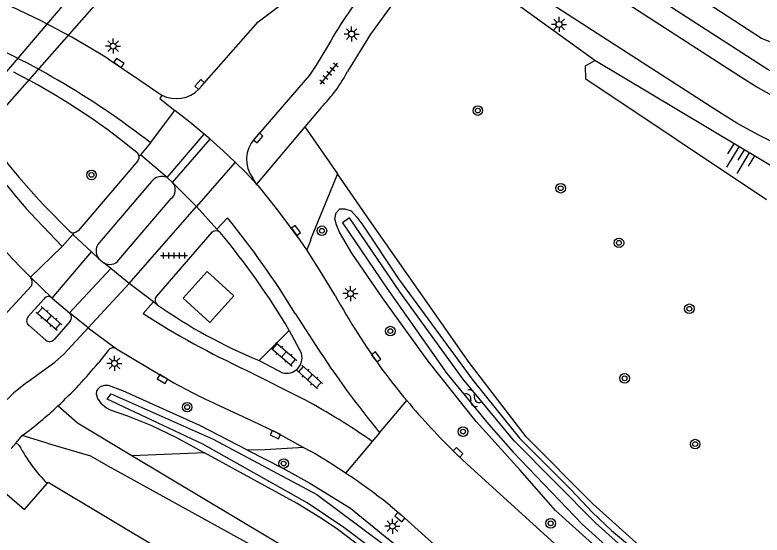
# Model space of a CAD drawing. Extents: x 128000 to 131008, y 398996 to 402500.
# Drawn here: x 129030.4 to 129092.7, y 399749.8 to 399793.1 of the extents above; entities that cross this region are included whole.
import ezdxf

# ---------------------------------------------------------------- set-up
doc = ezdxf.new("R2010")
doc.units = 0
for name, color, linetype in [('gg-afsc-muur', 7, 'Continuous'), ('gg-bbg-hoofdgebouw', 7, 'Continuous'), ('gg-knt-BGT kruinlijn', 7, 'Continuous'), ('gg-knt-bovenkant onderkant talud', 7, 'Continuous'), ('gg-knt-verharding', 7, 'Continuous'), ('gg-knt-verharding nz', 7, 'Continuous'), ('gg-kntw-bovenkant insteek waterloop', 7, 'Continuous'), ('gg-kntw-waterlijn', 7, 'Continuous'), ('gg-kwrk-duiker nz vlak', 7, 'Continuous'), ('gt-grn-groengrens', 7, 'Continuous'), ('gt-grn-groengrens NZ', 7, 'Continuous'), ('gt-grn-weggrens', 7, 'Continuous'), ('gt-symb-boom', 7, 'Continuous'), ('gt-symb-klinker verharding', 7, 'Continuous'), ('gt-symb-kolk', 7, 'Continuous'), ('gt-symb-lichtmast', 7, 'Continuous'), ('gt-symb-talud symbool', 7, 'Continuous'), ('gt-symb-tegel verharding', 7, 'Continuous'), ('gt-symb-watersymbool', 7, 'Continuous')]:
    doc.layers.add(name, color=color, linetype=linetype)

# ---------------------------------------------------------------- blocks, each defined once
blk = doc.blocks.new('gt0-BOOM')
at = {"layer": 'gt-symb-boom'}
for radius in [0.4, 0.2]:
    blk.add_circle((0, 0), radius, dxfattribs=at)
blk = doc.blocks.new('gt0-KOLK')
at = {"layer": 'gt-symb-kolk'}
blk.add_lwpolyline([(0, 0), (0.375, 0), (0.375, 0.4), (-0.375, 0.4), (-0.375, 0), (0, 0)], dxfattribs=at)
blk = doc.blocks.new('gt0-WA')
at = {"layer": 'gt-symb-watersymbool'}
for centre, start, end in [((-0.323, 0.022), 28.07249, 151.92751), ((0.427, 0.422), 208.07248, 331.92751), ((-0.323, -0.428), 28.07249, 151.92751), ((0.427, -0.028), 208.07248, 331.92751)]:
    blk.add_arc(centre, 0.425, start, end, dxfattribs=at)
blk = doc.blocks.new('gt0-KL1')
at = {"layer": 'gt-symb-klinker verharding'}
for p, q in [((-1.15, 0.3), (1.15, 0.3)), ((-1, -0.3), (-1, 0.3)), ((-0.5, 0.3), (-0.5, 0.45)), ((0, -0.3), (0, 0.3)), ((0.5, 0.3), (0.5, 0.45)), ((1, -0.3), (1, 0.3)), ((-1.15, -0.3), (1.15, -0.3)), ((-0.5, -0.45), (-0.5, -0.3)), ((0.5, -0.45), (0.5, -0.3))]:
    blk.add_line(p, q, dxfattribs=at)
blk = doc.blocks.new('gt0-LMAST')
at = {"layer": 'gt-symb-lichtmast'}
for p, q in [((-0.182, 0.173), (-0.447, 0.438)), ((-0.005, 0.246), (-0.005, 0.621)), ((0.172, 0.173), (0.437, 0.438)), ((-0.255, -0.004), (-0.63, -0.004)), ((-0.182, -0.181), (-0.447, -0.446)), ((-0.005, -0.254), (-0.005, -0.629)), ((0.437, -0.446), (0.172, -0.181)), ((0.245, -0.004), (0.62, -0.004))]:
    blk.add_line(p, q, dxfattribs=at)
blk.add_circle((-0.005, -0.004), 0.25, dxfattribs=at)
blk = doc.blocks.new('gt0-TEG1')
at = {"layer": 'gt-symb-tegel verharding'}
for p, q in [((-1.125, 0), (1.125, 0)), ((-0.9, -0.25), (-0.9, 0.25)), ((-0.45, -0.25), (-0.45, 0.25)), ((0, -0.25), (0, 0.25)), ((0.45, -0.25), (0.45, 0.25)), ((0.9, -0.25), (0.9, 0.25))]:
    blk.add_line(p, q, dxfattribs=at)
blk = doc.blocks.new('gt0-TALUD_1')
at = {"layer": 'gt-symb-talud symbool'}
for p, q in [((-1, -1), (-1, 0)), ((-0.5, -2), (-0.5, 0)), ((0.5, -2), (0.5, 0)), ((1, -1), (1, 0)), ((0, -1), (0, 0))]:
    blk.add_line(p, q, dxfattribs=at)

msp = doc.modelspace()

# ---------------------------------------------------------------- linework, layer by layer
at = {"layer": 'gg-afsc-muur'}
msp.add_arc((129043.571, 399764.192), 14.611, 208.54045, 223.90889, dxfattribs=at)
at = {"layer": 'gg-bbg-hoofdgebouw'}
for p, q in [((129033.045, 399754.059), (129033.15, 399754.18)), ((129033.15, 399754.18), (129045.074, 399747.037))]:
    msp.add_line(p, q, dxfattribs=at)
msp.add_lwpolyline([(129029.54, 399753.3), (129031.16, 399751.89), (129033.045, 399754.059)], dxfattribs=at)
at = {"layer": 'gg-knt-BGT kruinlijn'}
for points in [[(129105.281, 399786.252), (129092.631, 399791.16), (129074.981, 399802.66), (129074.341, 399804.36)], [(129103.471, 399776.91), (129095.241, 399779.46), (129078.741, 399789.33)]]:
    msp.add_lwpolyline(points, dxfattribs=at)
at = {"layer": 'gg-knt-bovenkant onderkant talud'}
msp.add_line((129093.06, 399777.713), (129077.994, 399787.784), dxfattribs=at)
msp.add_lwpolyline([(129077.994, 399787.784), (129077.967, 399788.877), (129078.741, 399789.33)], dxfattribs=at)
at = {"layer": 'gg-knt-verharding'}
for p, q in [((129050.656, 399792.556), (129054.392, 399795.381)), ((129055.922, 399785.42), (129054.549, 399783.793)), ((129054.549, 399783.793), (129050.528, 399779.028)), ((129041.682, 399782.452), (129040.839, 399781.452)), ((129040.839, 399781.452), (129040.715, 399781.334)), ((129041.764, 399779.228), (129037.395, 399774.131)), ((129043.505, 399779.164), (129043.078, 399779.567)), ((129050.528, 399779.028), (129050.202, 399779.518)), ((129050.528, 399779.028), (129050.671, 399778.863)), ((129039.047, 399772.707), (129043.399, 399777.808)), ((129034.918, 399775.096), (129032.812, 399777.234)), ((129039.907, 399770.723), (129045.501, 399777.156)), ((129045.501, 399777.156), (129047.21, 399775.26)), ((129031.629, 399776.625), (129034.314, 399773.821)), ((129047.21, 399775.26), (129048.09, 399776.207)), ((129034.314, 399773.821), (129035.208, 399774.823)), ((129035.208, 399774.823), (129035.302, 399774.949)), ((129046.793, 399775.016), (129042.165, 399769.682)), ((129047.21, 399775.26), (129047.474, 399774.991)), ((129047.494, 399774.971), (129047.474, 399774.991)), ((129037.38, 399772.776), (129037.783, 399772.462)), ((129033.482, 399769.52), (129031.655, 399771.27)), ((129031.743, 399770.542), (129029.076, 399767.685)), ((129041.929, 399769.209), (129039.907, 399770.723)), ((129031.471, 399767.967), (129032.806, 399769.463)), ((129033.482, 399769.52), (129034.921, 399768.289)), ((129041.929, 399769.209), (129041.076, 399768.221)), ((129042.24, 399768.96), (129041.929, 399769.209)), ((129036.479, 399767.032), (129034.921, 399768.289)), ((129053.731, 399768.244), (129055.472, 399765.553)), ((129032.954, 399766.02), (129031.525, 399767.254)), ((129034.972, 399767.603), (129033.659, 399766.08)), ((129036.479, 399767.032), (129038.834, 399765.298)), ((129053.242, 399766.827), (129050.738, 399764.312)), ((129053.242, 399766.827), (129054.271, 399764.885)), ((129038.157, 399765.155), (129037.329, 399764.126)), ((129038.834, 399765.298), (129042.773, 399762.94)), ((129050.738, 399764.312), (129052.684, 399763.291)), ((129049.664, 399763.51), (129054.534, 399761.05)), ((129030.463, 399757.447), (129030.982, 399758.046)), ((129060.788, 399758.293), (129060.174, 399757.563)), ((129030.05, 399756.97), (129030.463, 399757.447)), ((129030.736, 399757.211), (129030.463, 399757.447)), ((129054.451, 399757.06), (129055.028, 399756.745))]:
    msp.add_line(p, q, dxfattribs=at)
for points in [[(129112.121, 399783.396), (129108.526, 399783.657), (129104.951, 399784.112), (129103.165, 399784.455), (129101.409, 399784.928), (129099.685, 399785.503), (129097.988, 399786.154), (129096.324, 399786.885), (129094.701, 399787.702), (129093.122, 399788.601), (129072.065, 399802.193)], [(129071.914, 399800.241), (129090.738, 399788.074), (129092.331, 399787.074), (129093.972, 399786.154), (129095.656, 399785.318), (129097.381, 399784.568), (129099.139, 399783.898), (129100.924, 399783.303), (129102.741, 399782.813), (129104.589, 399782.456)], [(129066.841, 399799.314), (129063.839, 399796.328), (129061.654, 399793.772), (129060.028, 399791.524), (129058.113, 399788.41)], [(129103.787, 399779.038), (129101.794, 399779.439), (129099.839, 399779.996), (129097.92, 399780.664), (129096.027, 399781.403), (129094.168, 399782.221), (129092.35, 399783.125), (129090.577, 399784.115), (129088.853, 399785.188), (129071.898, 399796.141)], [(129045.718, 399786.937), (129045.933, 399787.191), (129050.656, 399792.556)], [(129056.516, 399790.632), (129055.506, 399788.943), (129054.931, 399788.117)], [(129038.152, 399789.459), (129040.701, 399787.75), (129042.199, 399786.706), (129042.616, 399786.448)], [(129054.931, 399788.117), (129050.509, 399782.999), (129050.354, 399782.801)], [(129040.532, 399781.658), (129040.655, 399781.514), (129040.715, 399781.334)], [(129040.715, 399781.334), (129040.701, 399781.142), (129040.614, 399780.971), (129035.643, 399775.12), (129035.49, 399775), (129035.302, 399774.949)], [(129054.705, 399773.529), (129054.151, 399774.353), (129052.302, 399776.86), (129050.671, 399778.863)], [(129057.069, 399769.728), (129055.915, 399771.646), (129054.705, 399773.529)], [(129031.394, 399762.511), (129033.704, 399764.173), (129034.45, 399764.837), (129036.479, 399767.032)], [(129031.394, 399762.511), (129030.25, 399761.59), (129029.17, 399760.52), (129023.793, 399754.321)], [(129047.466, 399760.532), (129050.153, 399759.275), (129052.179, 399758.301), (129054.451, 399757.06)], [(129033.06, 399757.429), (129036.672, 399756.356), (129038.105, 399755.521), (129050.768, 399748.55)], [(129176.158, 399662.247), (129165.829, 399669.151), (129159.989, 399673.585), (129152.105, 399679.995), (129142.407, 399688.564), (129084.831, 399740.454), (129068.081, 399755.661), (129067.192, 399756.51)], [(129061.67, 399752.214), (129062.611, 399751.413), (129074.324, 399740.89), (129095.649, 399721.843), (129118.317, 399701.411), (129135.941, 399685.271)]]:
    msp.add_lwpolyline(points, dxfattribs=at)
for centre, radius, start, end in [((129086.961, 399773.556), 34.907, 140.35833, 150.71268), ((129000.174, 399728.883), 71.497, 57.91489, 66.99432), ((128999.691, 399728.796), 68.134, 51.95343, 67.65335), ((129095.139, 399832.511), 84.598, 210.64724, 221.34608), ((129046.884, 399794.34), 12.698, 315.37432, 332.15955), ((129004.282, 399737.257), 57.32, 50.77077, 63.03279), ((129043.835, 399788.797), 2.647, 242.57064, 315.34616), ((129077.243, 399819.119), 61.062, 213.72865, 223.31022), ((129052.293, 399781.066), 2.602, 138.17665, 216.52164), ((129042.629, 399778.592), 1.074, 65.26949, 143.66319), ((129042.808, 399778.536), 0.938, 309.0465, 42.01393), ((128994.371, 399732.173), 69.461, 31.28573, 39.34189), ((129095.789, 399835.145), 90.516, 221.2419, 224.88395), ((129035.268, 399775.436), 0.488, 224.14089, 273.96416), ((129047.12, 399774.624), 0.51, 45.96103, 129.83412), ((129000.402, 399735.633), 61.361, 30.55526, 39.87329), ((129038.179, 399773.445), 1.042, 138.78622, 219.94529), ((129038.282, 399773.269), 0.949, 238.2552, 323.68393), ((129031.147, 399770.839), 0.666, 333.48822, 40.29662), ((129042.563, 399769.358), 0.513, 140.86858, 230.99244), ((129113.143, 399801.169), 64.287, 209.27912, 215.88168), ((129033.17, 399769.178), 0.463, 47.65423, 141.98527), ((129066.832, 399803.829), 42.669, 234.80613, 247.84076), ((129031.84, 399767.636), 0.496, 138.16791, 230.4943), ((129034.605, 399767.921), 0.485, 319.12211, 49.38144), ((129078.813, 399826.831), 69.708, 237.22387, 245.28165), ((129033.277, 399766.4), 0.499, 229.65814, 320.07089), ((129038.572, 399764.865), 0.506, 58.80225, 145.05183), ((129124.266, 399810.35), 82.093, 213.07112, 219.3544), ((129053.02, 399764.544), 1.297, 255.00619, 15.24597), ((129009.682, 399786.636), 35.652, 312.91704, 320.84707), ((129109.025, 399799.529), 59.999, 216.91772, 219.97734), ((129067.364, 399805.089), 48.798, 239.73929, 245.93557), ((129023.214, 399704.087), 65.006, 55.34956, 61.19655), ((129109.296, 399799.699), 60.317, 219.93637, 225.72894), ((129009.732, 399786.571), 35.57, 306.68477, 312.93016), ((129026.433, 399707.667), 56.801, 56.29717, 59.77315), ((129026.511, 399707.819), 56.631, 51.62216, 56.2773)]:
    msp.add_arc(centre, radius, start, end, dxfattribs=at)
at = {"layer": 'gg-knt-verharding nz'}
for p, q in [((129041.682, 399782.452), (129043.704, 399785.153)), ((129043.078, 399779.567), (129046.157, 399783.198)), ((129043.505, 399779.164), (129046.647, 399782.777)), ((129046.647, 399782.777), (129046.157, 399783.198)), ((129043.078, 399779.567), (129040.839, 399781.452)), ((129048.745, 399780.848), (129045.501, 399777.156)), ((129045.501, 399777.156), (129043.505, 399779.164)), ((129036.749, 399773.37), (129035.208, 399774.823)), ((129034.314, 399773.821), (129031.655, 399771.27)), ((129033.482, 399769.52), (129036.749, 399773.37)), ((129036.749, 399773.37), (129037.38, 399772.776)), ((129038.37, 399771.982), (129037.783, 399772.462)), ((129038.37, 399771.982), (129034.921, 399768.289)), ((129039.907, 399770.723), (129038.37, 399771.982)), ((129036.479, 399767.032), (129039.907, 399770.723))]:
    msp.add_line(p, q, dxfattribs=at)
for points in [[(129042.616, 399786.448), (129042.451, 399786.148), (129043.704, 399785.153)], [(129046.157, 399783.198), (129044.945, 399784.194), (129043.704, 399785.153)], [(129048.745, 399780.848), (129047.71, 399781.827), (129046.647, 399782.777)], [(129050.528, 399779.028), (129049.648, 399779.949), (129048.745, 399780.848)]]:
    msp.add_lwpolyline(points, dxfattribs=at)
at = {"layer": 'gg-kntw-bovenkant insteek waterloop'}
for points in [[(129061.033, 399769.533), (129058.47, 399773.254), (129057.437, 399775.011), (129057.181, 399775.635), (129057.062, 399776.136), (129057.157, 399776.637), (129057.455, 399776.959), (129057.897, 399776.972), (129058.403, 399776.801), (129058.899, 399776.256), (129059.391, 399775.593), (129062.347, 399771.12), (129068.563, 399762.67), (129072.465, 399757.838), (129076.722, 399753.553), (129078.552, 399751.638), (129080.137, 399750.125), (129082.615, 399748.054), (129099.61, 399732.861), (129110.954, 399722.616), (129122.399, 399712.42), (129145.387, 399691.678), (129151.78, 399686.174), (129156.736, 399681.832)], [(129155.224, 399680.397), (129149.574, 399685.295), (129142.192, 399691.907), (129135.157, 399698.316), (129129.412, 399703.614), (129121.78, 399710.228), (129114.992, 399716.285), (129094.584, 399735.006), (129088.587, 399740.156), (129083.433, 399744.65), (129079.122, 399748.486), (129075.456, 399751.817), (129072.49, 399755.191), (129068.831, 399759.221), (129064.831, 399764.253), (129061.033, 399769.533)], [(129049.773, 399756.836), (129045.799, 399758.883), (129039.382, 399761.79), (129038.166, 399762.229), (129037.829, 399762.235), (129037.477, 399762.122), (129037.226, 399761.874), (129037.161, 399761.716), (129037.146, 399761.522), (129037.265, 399761.134), (129037.528, 399760.749), (129037.996, 399760.367), (129038.318, 399760.201), (129039.762, 399759.688), (129041.703, 399758.921), (129043.742, 399757.953), (129046.167, 399756.625)], [(129142.417, 399673.328), (129140.245, 399675.79), (129136.731, 399679.369), (129133.167, 399682.848), (129129.105, 399686.632), (129124.447, 399690.721), (129118.304, 399696.223), (129110.673, 399702.887), (129089.224, 399722.616), (129079.661, 399731.047), (129064.65, 399744.573), (129060.087, 399748.111), (129057.302, 399750.209), (129056.035, 399751.07), (129053.908, 399752.385), (129046.167, 399756.625)], [(129049.773, 399756.836), (129052.71, 399755.323), (129054.96, 399754.082), (129058.354, 399752.002), (129061.25, 399749.649), (129066.903, 399745.201), (129072.206, 399740.557), (129078.797, 399734.901), (129086.773, 399727.684), (129104.56, 399711.735), (129125.915, 399692.756), (129135.871, 399683.623), (129141.066, 399678.18), (129143.365, 399675.72)]]:
    msp.add_lwpolyline(points, dxfattribs=at)
at = {"layer": 'gg-kntw-waterlijn'}
for points in [[(129156.046, 399681.649), (129136.275, 399699.05), (129121.317, 399712.658), (129085.822, 399744.464), (129078.823, 399750.736), (129072.01, 399757.608), (129067.74, 399762.793), (129062.481, 399770.027), (129058.285, 399776.199), (129057.68, 399775.788), (129061.375, 399770.353), (129066.405, 399763.216), (129069.857, 399758.993), (129071.935, 399756.673), (129077.674, 399750.653), (129085.967, 399743.223), (129095.767, 399734.632), (129109.47, 399722.171), (129144.347, 399690.716), (129164.917, 399673.616)], [(129064.558, 399745.298), (129057.812, 399750.384), (129054.736, 399752.457), (129046.039, 399757.329), (129042.734, 399758.885), (129038.057, 399761.086), (129038.399, 399761.54)], [(129038.399, 399761.54), (129046.892, 399757.765), (129055.551, 399753.135), (129065.093, 399746.035)]]:
    msp.add_lwpolyline(points, dxfattribs=at)
at = {"layer": 'gg-kwrk-duiker nz vlak'}
for p, q in [((129012.55, 399768.27), (129041.251, 399802.02)), ((129013.621, 399767.35), (129042.87, 399800.56))]:
    msp.add_line(p, q, dxfattribs=at)
at = {"layer": 'gt-grn-groengrens'}
for p, q in [((129054.549, 399783.793), (129057.275, 399779.87)), ((129033.06, 399757.429), (129030.982, 399758.046)), ((129046.167, 399756.625), (129040.115, 399756.371))]:
    msp.add_line(p, q, dxfattribs=at)
for points in [[(129057.275, 399779.87), (129055.035, 399774.397), (129055.049, 399774.377), (129054.705, 399773.529)], [(129278.697, 399677.645), (129275.732, 399674.606), (129267.148, 399666.805), (129259.488, 399661.356), (129255.395, 399659.251), (129245.886, 399655.412), (129237.699, 399653.183), (129227.926, 399651.697), (129215.117, 399652.192), (129203.399, 399654.973), (129202.036, 399655.366), (129197.216, 399657.031), (129188.466, 399661.075), (129184.171, 399663.503), (129180.243, 399665.931), (129164.69, 399676.367), (129157.275, 399682.036), (129121.847, 399713.67), (129098.112, 399734.789), (129078.567, 399752.373), (129073.021, 399757.946), (129068.267, 399764.137), (129059.947, 399776.025), (129057.275, 399779.87)], [(129044.388, 399769.5), (129046.401, 399771.724), (129048.625, 399769.711), (129046.612, 399767.487), (129044.388, 399769.5)], [(129040.115, 399756.371), (129035.596, 399759.074), (129033.959, 399760.527)], [(129054.451, 399757.06), (129051.234, 399756.871), (129049.773, 399756.836)], [(129140.792, 399668.872), (129127.803, 399682.73), (129057.701, 399745.853), (129040.115, 399756.371)]]:
    msp.add_lwpolyline(points, dxfattribs=at)
at = {"layer": 'gt-grn-groengrens NZ'}
msp.add_line((129078.741, 399789.33), (129069.477, 399796.015), dxfattribs=at)
at = {"layer": 'gt-grn-weggrens'}
for p, q in [((129060.788, 399758.293), (129063.048, 399760.98)), ((129060.174, 399757.563), (129057.951, 399754.921))]:
    msp.add_line(p, q, dxfattribs=at)

# ---------------------------------------------------------------- block references
at = {"layer": 'gt-symb-boom'}
for p in [(129068.976, 399785.153), (129036.758, 399779.785), (129075.888, 399778.676), (129055.971, 399775.131), (129080.745, 399774.125), (129086.62, 399768.624), (129061.681, 399766.764), (129081.218, 399762.825), (129044.736, 399760.419), (129067.74, 399758.382), (129087.106, 399757.339), (129052.779, 399755.719), (129075.052, 399750.733)]:
    msp.add_blockref('gt0-BOOM', p, dxfattribs=at)
at = {"layer": 'gt-symb-klinker verharding'}
for p, rotation in [((129033.217, 399767.825), -40.90572608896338), ((129052.811, 399764.829), -40.7007448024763), ((129054.96, 399762.928), 138.11919018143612)]:
    msp.add_blockref('gt0-KL1', p, dxfattribs=dict(at, rotation=rotation))
at = {"layer": 'gt-symb-kolk'}
for p, rotation in [((129038.934, 399788.962), -34.6915288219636), ((129045.933, 399787.191), 48.64325619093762), ((129050.509, 399782.999), -130.82535472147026), ((129053.649, 399775.043), -53.98947459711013), ((129060.339, 399764.49), -53.90943276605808), ((129042.773, 399762.94), 149.07554097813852), ((129052.179, 399758.301), 154.33212483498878), ((129067.192, 399756.51), -43.7035699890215), ((129062.611, 399751.413), 139.58523463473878)]:
    msp.add_blockref('gt0-KOLK', p, dxfattribs=dict(at, rotation=rotation))
at = {"layer": 'gt-symb-lichtmast'}
for p in [(129075.759, 399792.338), (129058.458, 399791.534), (129038.565, 399790.528), (129058.359, 399769.89), (129038.675, 399764.072), (129061.861, 399750.499)]:
    msp.add_blockref('gt0-LMAST', p, dxfattribs=at)
at = {"layer": 'gt-symb-talud symbool', "xscale": 0.9996664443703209, "yscale": 0.9996664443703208, "rotation": -30.87529168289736}
msp.add_blockref('gt0-TALUD_1', (129091.213, 399781.879), dxfattribs=at)
at = {"layer": 'gt-symb-tegel verharding', "rotation": 51.0450397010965}
msp.add_blockref('gt0-TEG1', (129056.568, 399788.239), dxfattribs=at)
at = {"layer": 'gt-symb-tegel verharding'}
msp.add_blockref('gt0-TEG1', (129043.648, 399773.065), dxfattribs=at)
at = {"layer": 'gt-symb-watersymbool', "rotation": 137.595199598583}
msp.add_blockref('gt0-WA', (129068.581, 399761.132), dxfattribs=at)

doc.saveas('drawing.dxf')
